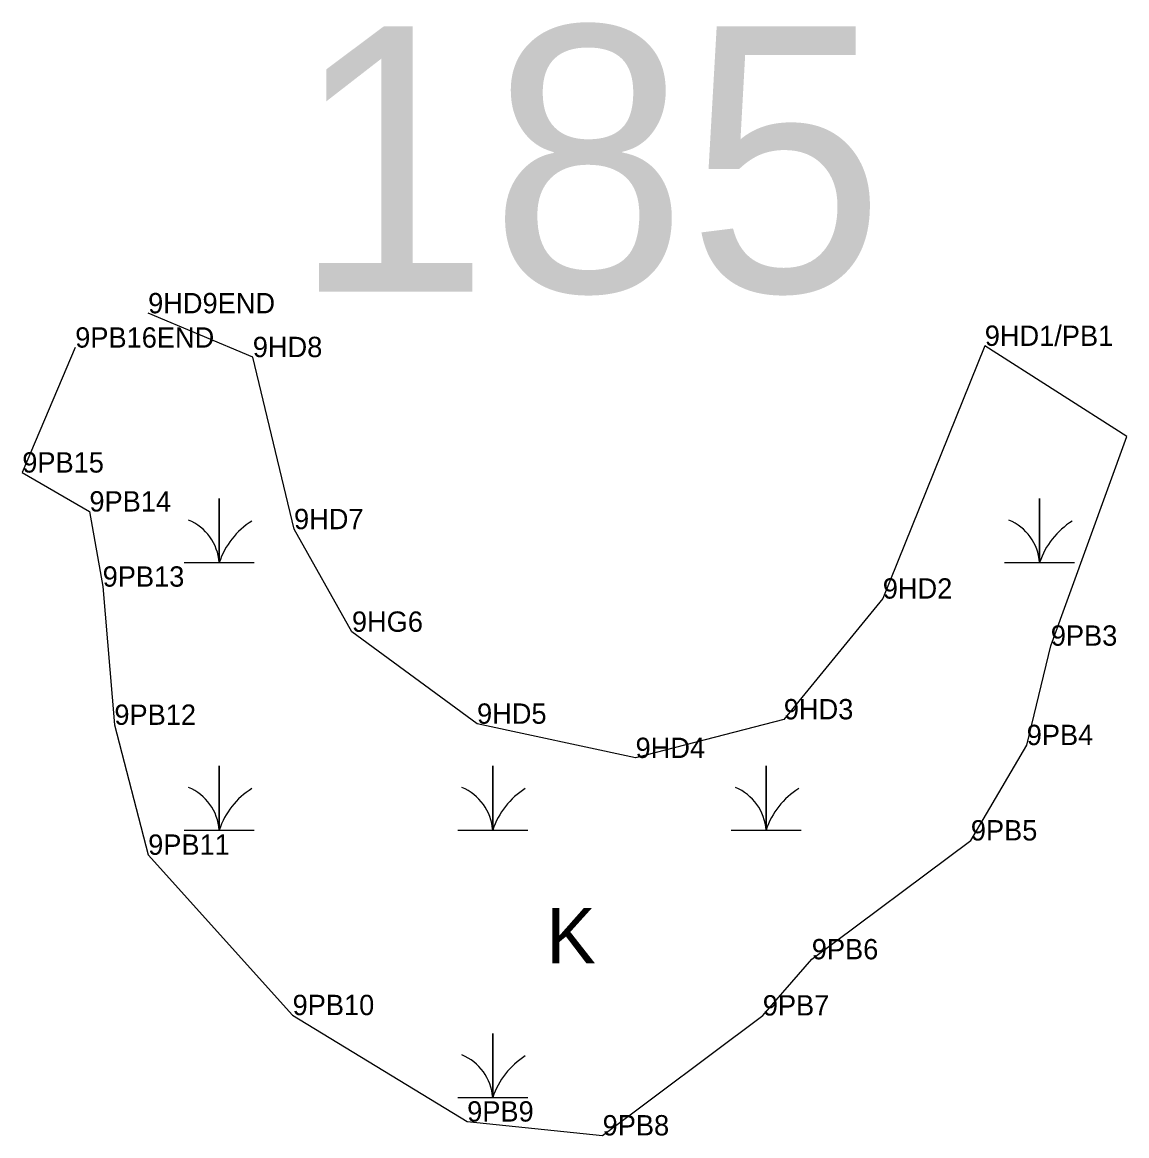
# Model space of a CAD drawing. Extents: x 2072529 to 2268796, y 436423 to 470397.
# Drawn here: x 2214651 to 2214922.6, y 450641.4 to 450915.4 of the extents above; entities that cross this region are included whole.
import ezdxf

# ---------------------------------------------------------------- set-up
doc = ezdxf.new("R2010")
doc.units = 0
for name, color, linetype in [('Default', 7, 'Continuous'), ('Exist Environmental Wetland Boundary', 7, 'Continuous'), ('Exist Environmental Wetland Boundary Cogo Comment', 7, 'Continuous'), ('Exist Environmental Wetland Boundary Cogo Point CELL', 7, 'Continuous'), ('Exist Hydro Swamp or Marsh', 7, 'Continuous')]:
    doc.layers.add(name, color=color, linetype=linetype)

msp = doc.modelspace()

# ---------------------------------------------------------------- linework, layer by layer
at = {"layer": 'Exist Environmental Wetland Boundary'}
msp.add_lwpolyline([(2214663.98, 450835.35), (2214650.96, 450804.61), (2214667.47, 450795.03), (2214670.73, 450776.54), (2214673.61, 450742.54), (2214681.92, 450710.57), (2214717.44, 450671.12), (2214760.37, 450644.93), (2214793.69, 450641.52), (2214833.07, 450671.03), (2214845.12, 450684.85), (2214884.23, 450714.09), (2214897.98, 450737.56), (2214903.9, 450762.01), (2214922.57, 450813.5), (2214887.66, 450835.78), (2214862.58, 450773.6), (2214838.24, 450743.89), (2214801.78, 450734.39), (2214762.8, 450742.81), (2214732.03, 450765.44), (2214717.79, 450790.68), (2214707.65, 450833.02), (2214681.91, 450843.8)], dxfattribs=at)
at = {"layer": 'Exist Environmental Wetland Boundary Cogo Point CELL'}
for p, q in [((2214681.91, 450843.8), (2214681.91, 450843.8)), ((2214663.98, 450835.35), (2214663.98, 450835.35)), ((2214887.66, 450835.78), (2214887.66, 450835.78)), ((2214707.65, 450833.02), (2214707.65, 450833.02)), ((2214922.57, 450813.5), (2214922.57, 450813.5)), ((2214650.96, 450804.61), (2214650.96, 450804.61)), ((2214667.47, 450795.03), (2214667.47, 450795.03)), ((2214717.79, 450790.68), (2214717.79, 450790.68)), ((2214670.73, 450776.54), (2214670.73, 450776.54)), ((2214862.58, 450773.6), (2214862.58, 450773.6)), ((2214732.03, 450765.44), (2214732.03, 450765.44)), ((2214903.9, 450762.01), (2214903.9, 450762.01)), ((2214762.8, 450742.81), (2214762.8, 450742.81)), ((2214838.24, 450743.89), (2214838.24, 450743.89)), ((2214673.61, 450742.54), (2214673.61, 450742.54)), ((2214897.98, 450737.56), (2214897.98, 450737.56)), ((2214801.78, 450734.39), (2214801.78, 450734.39)), ((2214884.23, 450714.09), (2214884.23, 450714.09)), ((2214681.92, 450710.57), (2214681.92, 450710.57)), ((2214845.12, 450684.85), (2214845.12, 450684.85)), ((2214717.44, 450671.12), (2214717.44, 450671.12)), ((2214833.07, 450671.03), (2214833.07, 450671.03)), ((2214760.37, 450644.93), (2214760.37, 450644.93)), ((2214793.69, 450641.52), (2214793.69, 450641.52))]:
    msp.add_line(p, q, dxfattribs=at)
at = {"layer": 'Exist Hydro Swamp or Marsh'}
for points in [[(2214690.8, 450782.46), (2214699.4, 450782.46), (2214699.4, 450798.24), (2214699.4, 450782.46), (2214708, 450782.46)], [(2214892.55, 450782.46), (2214901.15, 450782.46), (2214901.15, 450798.24), (2214901.15, 450782.46), (2214909.75, 450782.46)], [(2214690.8, 450716.66), (2214699.4, 450716.66), (2214699.4, 450732.44), (2214699.4, 450716.66), (2214708, 450716.66)], [(2214758.05, 450716.66), (2214766.65, 450716.66), (2214766.65, 450732.44), (2214766.65, 450716.66), (2214775.25, 450716.66)], [(2214825.3, 450716.66), (2214833.9, 450716.66), (2214833.9, 450732.44), (2214833.9, 450716.66), (2214842.5, 450716.66)], [(2214758.05, 450650.86), (2214766.65, 450650.86), (2214766.65, 450666.64), (2214766.65, 450650.86), (2214775.25, 450650.86)]]:
    msp.add_lwpolyline(points, dxfattribs=at)
for centre, radius, start, end in [((2214687.13, 450781.57), 12.3, 4.1403, 67.535), ((2214717.64, 450776.4), 19.22, 122.1274, 161.6222), ((2214888.88, 450781.57), 12.3, 4.1403, 67.535), ((2214919.39, 450776.4), 19.22, 122.1274, 161.6222), ((2214687.13, 450715.77), 12.3, 4.1403, 67.535), ((2214717.64, 450710.6), 19.22, 122.1274, 161.6222), ((2214754.38, 450715.77), 12.3, 4.1403, 67.535), ((2214784.89, 450710.6), 19.22, 122.1274, 161.6222), ((2214821.63, 450715.77), 12.3, 4.1403, 67.535), ((2214852.14, 450710.6), 19.22, 122.1274, 161.6222), ((2214754.38, 450649.97), 12.3, 4.1403, 67.535), ((2214784.89, 450644.8), 19.22, 122.1274, 161.6222)]:
    msp.add_arc(centre, radius, start, end, dxfattribs=at)

# ---------------------------------------------------------------- texts
at = {"layer": 'Default'}
msp.add_text('185', height=65.34, dxfattribs=at).set_placement((2214717.3, 450849.09))
at = {"layer": 'Exist Environmental Wetland Boundary Cogo Comment'}
for s, p in [('9HD9END', (2214681.91, 450843.8)), ('9PB16END', (2214663.98, 450835.35)), ('9HD1/PB1', (2214887.66, 450835.78)), ('9HD8', (2214707.65, 450833.02)), ('9PB15', (2214650.96, 450804.61)), ('9PB14', (2214667.47, 450795.03)), ('9HD7', (2214717.79, 450790.68)), ('9PB13', (2214670.73, 450776.54)), ('9HD2', (2214862.58, 450773.6)), ('9HG6', (2214732.03, 450765.44)), ('9PB3', (2214903.9, 450762.01)), ('9HD3', (2214838.24, 450743.89)), ('9PB12', (2214673.61, 450742.54)), ('9HD5', (2214762.8, 450742.81)), ('9PB4', (2214897.98, 450737.56)), ('9HD4', (2214801.78, 450734.39)), ('9PB5', (2214884.23, 450714.09)), ('9PB11', (2214681.92, 450710.57)), ('9PB6', (2214845.12, 450684.85)), ('9PB10', (2214717.44, 450671.12)), ('9PB7', (2214833.07, 450671.03)), ('9PB9', (2214760.37, 450644.93)), ('9PB8', (2214793.69, 450641.52))]:
    msp.add_text(s, height=5, dxfattribs=at).set_placement(p)
at = {"layer": 'Exist Hydro Swamp or Marsh'}
msp.add_text('K', height=13.6, dxfattribs=at).set_placement((2214779.85, 450683.89))

doc.saveas('drawing.dxf')
